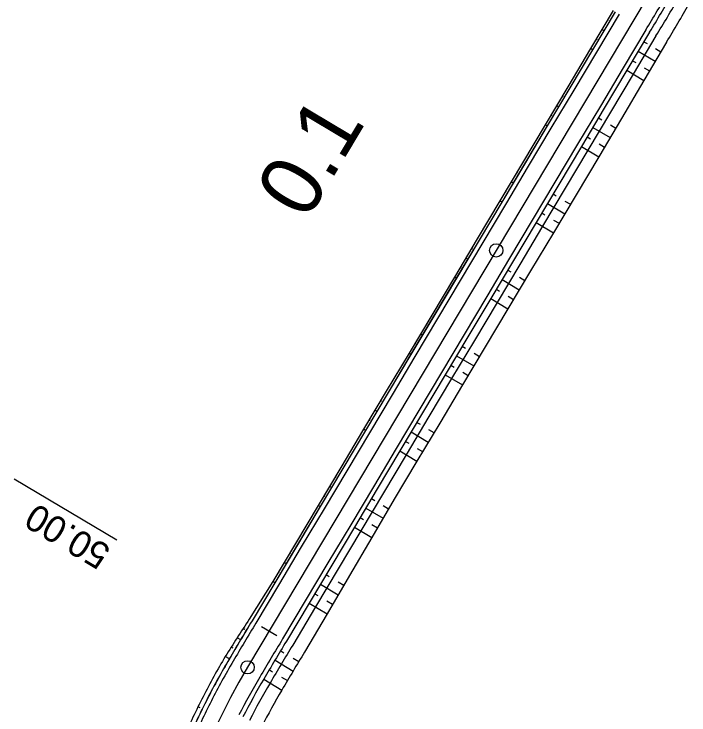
# Model space of a CAD drawing. Extents: x -481645 to -478728, y -1113199 to -1110710.
# Drawn here: x -479546.1 to -479469.9, y -1112507.3 to -1112428.2 of the extents above; entities that cross this region are included whole.
import ezdxf

# ---------------------------------------------------------------- set-up
doc = ezdxf.new("R2010")
doc.units = 0
for name, color, linetype in [('CP14_HRANA_TELESO', 7, 'Continuous'), ('CP14_OSA', 7, 'Continuous'), ('CP14_PRIKOP', 7, 'Continuous'), ('CP1_HATCH_SLOPE_L', 7, 'Continuous'), ('CP1_HATCH_SLOPE_R', 7, 'Continuous'), ('CP1_HLBODY', 7, 'Continuous'), ('CP1_HRANA_TELESO', 7, 'Continuous'), ('CP1_OSA', 7, 'Continuous'), ('CP1_STANICENI', 7, 'Continuous'), ('CP1_VOZOVKA', 7, 'Continuous'), ('CP1_ZPEVKRAJ', 7, 'Continuous')]:
    doc.layers.add(name, color=color, linetype=linetype)

msp = doc.modelspace()

# ---------------------------------------------------------------- linework, layer by layer
at = {"layer": 'CP14_HRANA_TELESO'}
for p, q in [((-479475.03, -1112431.371), (-479474.67, -1112431.586)), ((-479475.67, -1112432.445), (-479473.754, -1112433.587)), ((-479473.715, -1112432.154), (-479473.12, -1112432.509)), ((-479476.31, -1112433.519), (-479475.95, -1112433.734)), ((-479476.95, -1112434.593), (-479475.022, -1112435.741)), ((-479474.989, -1112434.306), (-479474.388, -1112434.664)), ((-479480.149, -1112439.962), (-479479.79, -1112440.176)), ((-479480.789, -1112441.036), (-479478.833, -1112442.201)), ((-479478.813, -1112440.758), (-479478.196, -1112441.126)), ((-479481.429, -1112442.109), (-479481.069, -1112442.324)), ((-479482.069, -1112443.183), (-479480.108, -1112444.352)), ((-479480.09, -1112442.908), (-479479.47, -1112443.277)), ((-479485.268, -1112448.552), (-479484.908, -1112448.766)), ((-479485.908, -1112449.626), (-479483.955, -1112450.79)), ((-479483.931, -1112449.349), (-479483.314, -1112449.717)), ((-479486.548, -1112450.7), (-479486.188, -1112450.914)), ((-479485.212, -1112451.496), (-479484.596, -1112451.863)), ((-479487.188, -1112451.774), (-479485.237, -1112452.936)), ((-479490.387, -1112457.143), (-479490.027, -1112457.357)), ((-479491.027, -1112458.217), (-479489.084, -1112459.375)), ((-479489.056, -1112457.936), (-479488.443, -1112458.301)), ((-479491.667, -1112459.29), (-479491.307, -1112459.504)), ((-479490.336, -1112460.084), (-479489.725, -1112460.448)), ((-479492.307, -1112460.364), (-479490.366, -1112461.521)), ((-479495.506, -1112465.733), (-479495.146, -1112465.948)), ((-479494.179, -1112466.524), (-479493.571, -1112466.886)), ((-479496.146, -1112466.807), (-479494.212, -1112467.959)), ((-479496.786, -1112467.881), (-479496.426, -1112468.096)), ((-479495.46, -1112468.671), (-479494.853, -1112469.032)), ((-479497.426, -1112468.955), (-479495.494, -1112470.106)), ((-479500.625, -1112474.324), (-479500.266, -1112474.538)), ((-479499.303, -1112475.112), (-479498.7, -1112475.471)), ((-479501.265, -1112475.397), (-479499.341, -1112476.544)), ((-479501.905, -1112476.471), (-479501.545, -1112476.686)), ((-479502.545, -1112477.545), (-479500.624, -1112478.69)), ((-479500.584, -1112477.258), (-479499.983, -1112477.617)), ((-479505.744, -1112482.914), (-479505.384, -1112483.128)), ((-479504.418, -1112483.704), (-479503.811, -1112484.066)), ((-479506.384, -1112483.988), (-479504.443, -1112485.145)), ((-479507.024, -1112485.062), (-479506.664, -1112485.276)), ((-479507.664, -1112486.135), (-479505.706, -1112487.302)), ((-479505.69, -1112485.856), (-479505.075, -1112486.223)), ((-479510.863, -1112491.505), (-479510.504, -1112491.719)), ((-479511.503, -1112492.578), (-479509.498, -1112493.773)), ((-479509.505, -1112492.314), (-479508.867, -1112492.694)), ((-479512.143, -1112493.652), (-479511.783, -1112493.866)), ((-479512.783, -1112494.726), (-479510.762, -1112495.93)), ((-479510.776, -1112494.466), (-479510.13, -1112494.852)), ((-479515.982, -1112500.095), (-479515.622, -1112500.31)), ((-479516.622, -1112501.169), (-479514.571, -1112502.391)), ((-479514.596, -1112500.921), (-479513.93, -1112501.318)), ((-479517.262, -1112502.243), (-479516.902, -1112502.457)), ((-479517.898, -1112503.311), (-479515.847, -1112504.525)), ((-479515.877, -1112503.068), (-479515.213, -1112503.464))]:
    msp.add_line(p, q, dxfattribs=at)
at = {"layer": 'CP14_OSA'}
msp.add_circle((-479491.68, -1112454.917), 0.75, dxfattribs=at)
at = {"layer": 'CP14_PRIKOP'}
for p, q in [((-479479.012, -1112428.999), (-479479.119, -1112428.935)), ((-479478.896, -1112429.068), (-479478.9, -1112429.066)), ((-479479.536, -1112430.142), (-479479.758, -1112430.009)), ((-479480.291, -1112431.146), (-479480.398, -1112431.083)), ((-479480.176, -1112431.215), (-479480.18, -1112431.212)), ((-479480.816, -1112432.289), (-479481.037, -1112432.157)), ((-479484.132, -1112437.588), (-479484.24, -1112437.524)), ((-479484.015, -1112437.658), (-479484.02, -1112437.656)), ((-479484.655, -1112438.732), (-479484.88, -1112438.598)), ((-479485.412, -1112439.736), (-479485.52, -1112439.672)), ((-479485.295, -1112439.806), (-479485.299, -1112439.804)), ((-479485.935, -1112440.88), (-479486.16, -1112440.745)), ((-479489.25, -1112446.18), (-479489.356, -1112446.116)), ((-479489.134, -1112446.249), (-479489.138, -1112446.246)), ((-479489.774, -1112447.323), (-479489.995, -1112447.19)), ((-479490.528, -1112448.328), (-479490.635, -1112448.264)), ((-479490.414, -1112448.396), (-479490.418, -1112448.394)), ((-479491.054, -1112449.47), (-479491.274, -1112449.338)), ((-479494.368, -1112454.77), (-479494.476, -1112454.706)), ((-479494.253, -1112454.839), (-479494.257, -1112454.836)), ((-479494.893, -1112455.913), (-479495.117, -1112455.78)), ((-479495.649, -1112456.918), (-479495.757, -1112456.853)), ((-479495.533, -1112456.987), (-479495.537, -1112456.984)), ((-479496.173, -1112458.061), (-479496.397, -1112457.927)), ((-479499.488, -1112463.36), (-479499.596, -1112463.296)), ((-479499.372, -1112463.43), (-479499.376, -1112463.427)), ((-479500.012, -1112464.503), (-479500.236, -1112464.37)), ((-479500.767, -1112465.508), (-479500.875, -1112465.444)), ((-479500.652, -1112465.577), (-479500.656, -1112465.574)), ((-479501.292, -1112466.651), (-479501.515, -1112466.518)), ((-479504.606, -1112471.952), (-479504.712, -1112471.888)), ((-479504.491, -1112472.02), (-479504.495, -1112472.018)), ((-479505.131, -1112473.094), (-479505.352, -1112472.962)), ((-479505.885, -1112474.1), (-479505.991, -1112474.036)), ((-479505.771, -1112474.168), (-479505.775, -1112474.166)), ((-479506.411, -1112475.241), (-479506.631, -1112475.11)), ((-479509.724, -1112480.542), (-479509.829, -1112480.48)), ((-479509.61, -1112480.611), (-479509.614, -1112480.608)), ((-479510.25, -1112481.684), (-479510.468, -1112481.554)), ((-479511.003, -1112482.69), (-479511.108, -1112482.628)), ((-479510.89, -1112482.758), (-479510.894, -1112482.756)), ((-479511.529, -1112483.832), (-479511.747, -1112483.702)), ((-479514.844, -1112489.132), (-479514.95, -1112489.069)), ((-479514.729, -1112489.201), (-479514.733, -1112489.198)), ((-479515.369, -1112490.275), (-479515.594, -1112490.14)), ((-479516.128, -1112491.277), (-479516.239, -1112491.211)), ((-479516.009, -1112491.349), (-479516.013, -1112491.346)), ((-479516.648, -1112492.422), (-479516.884, -1112492.282)), ((-479520.031, -1112497.682), (-479520.206, -1112497.578)), ((-479519.848, -1112497.791), (-479519.852, -1112497.788)), ((-479520.488, -1112498.865), (-479520.881, -1112498.631)), ((-479521.346, -1112499.808), (-479521.557, -1112499.683)), ((-479521.128, -1112499.939), (-479521.132, -1112499.936)), ((-479521.771, -1112501.019), (-479522.236, -1112500.744)), ((-479525.072, -1112506.548), (-479525.312, -1112506.431)), ((-479524.824, -1112506.671), (-479524.828, -1112506.668))]:
    msp.add_line(p, q, dxfattribs=at)
at = {"layer": 'CP1_HATCH_SLOPE_L'}
for p, q in [((-479534.456, -1112487.631), (-479546.053, -1112480.721)), ((-479518.134, -1112497.358), (-479516.416, -1112498.381))]:
    msp.add_line(p, q, dxfattribs=at)
at = {"layer": 'CP1_HATCH_SLOPE_R'}
msp.add_circle((-479519.714, -1112501.962), 0.75, dxfattribs=at)
at = {"layer": 'CP1_HLBODY'}
for p, q in [((-479477.827, -1112428.25), (-479480.386, -1112432.545)), ((-479474.82, -1112430.042), (-479477.379, -1112434.337)), ((-479480.386, -1112432.545), (-479482.946, -1112436.84)), ((-479477.379, -1112434.337), (-479479.939, -1112438.632)), ((-479482.946, -1112436.84), (-479485.505, -1112441.136)), ((-479479.939, -1112438.632), (-479482.498, -1112442.927)), ((-479485.505, -1112441.136), (-479488.065, -1112445.431)), ((-479482.498, -1112442.927), (-479485.058, -1112447.222)), ((-479488.065, -1112445.431), (-479490.624, -1112449.726)), ((-479485.058, -1112447.222), (-479487.617, -1112451.518)), ((-479490.624, -1112449.726), (-479493.184, -1112454.021)), ((-479487.617, -1112451.518), (-479490.177, -1112455.813)), ((-479493.184, -1112454.021), (-479495.743, -1112458.317)), ((-479490.177, -1112455.813), (-479492.736, -1112460.108)), ((-479495.743, -1112458.317), (-479498.302, -1112462.612)), ((-479492.736, -1112460.108), (-479495.296, -1112464.403)), ((-479498.302, -1112462.612), (-479500.862, -1112466.907)), ((-479495.296, -1112464.403), (-479497.855, -1112468.699)), ((-479500.862, -1112466.907), (-479503.421, -1112471.202)), ((-479497.855, -1112468.699), (-479500.415, -1112472.994)), ((-479503.421, -1112471.202), (-479505.981, -1112475.497)), ((-479500.415, -1112472.994), (-479502.974, -1112477.289)), ((-479505.981, -1112475.497), (-479508.54, -1112479.793)), ((-479502.974, -1112477.289), (-479505.534, -1112481.584)), ((-479508.54, -1112479.793), (-479511.1, -1112484.088)), ((-479505.534, -1112481.584), (-479508.093, -1112485.88)), ((-479511.1, -1112484.088), (-479513.659, -1112488.383)), ((-479508.093, -1112485.88), (-479510.653, -1112490.175)), ((-479513.659, -1112488.383), (-479516.219, -1112492.678)), ((-479510.653, -1112490.175), (-479513.212, -1112494.47)), ((-479516.219, -1112492.678), (-479518.778, -1112496.974)), ((-479513.212, -1112494.47), (-479515.772, -1112498.765))]:
    msp.add_line(p, q, dxfattribs=at)
for centre, radius, start, end in [((-479603.141, -1112350.689), 150.875, 328.26768, 330.168), ((-479309.38, -1112624.645), 245.25, 148.62899, 149.79833), ((-479315.392, -1112621.058), 234.75, 148.60394, 149.82306), ((-479450.99, -1112542.914), 81.75, 149.37844, 152.95943), ((-479450.99, -1112542.914), 78.25, 149.37844, 152.95943), ((-479450.99, -1112542.914), 81.75, 152.95943, 156.54042)]:
    msp.add_arc(centre, radius, start, end, dxfattribs=at)
at = {"layer": 'CP1_HRANA_TELESO'}
for p, q in [((-479478.479, -1112427.861), (-479481.037, -1112432.157)), ((-479472.486, -1112431.432), (-479475.022, -1112435.741)), ((-479481.037, -1112432.157), (-479483.6, -1112436.451)), ((-479483.6, -1112436.451), (-479486.16, -1112440.745)), ((-479475.022, -1112435.741), (-479477.559, -1112440.05)), ((-479477.559, -1112440.05), (-479480.107, -1112444.352)), ((-479486.16, -1112440.745), (-479488.717, -1112445.042)), ((-479480.107, -1112444.352), (-479482.673, -1112448.643)), ((-479488.717, -1112445.042), (-479491.274, -1112449.338)), ((-479482.673, -1112448.643), (-479485.237, -1112452.936)), ((-479491.274, -1112449.338), (-479493.836, -1112453.632)), ((-479485.237, -1112452.936), (-479487.802, -1112457.228)), ((-479493.836, -1112453.632), (-479496.397, -1112457.927)), ((-479487.802, -1112457.228), (-479490.366, -1112461.521)), ((-479496.397, -1112457.927), (-479498.957, -1112462.222)), ((-479490.366, -1112461.521), (-479492.93, -1112465.813)), ((-479498.957, -1112462.222), (-479501.515, -1112466.518)), ((-479501.515, -1112466.518), (-479504.073, -1112470.814)), ((-479492.93, -1112465.813), (-479495.494, -1112470.106)), ((-479495.494, -1112470.106), (-479498.058, -1112474.398)), ((-479504.073, -1112470.814), (-479506.631, -1112475.11)), ((-479498.058, -1112474.398), (-479500.624, -1112478.69)), ((-479506.631, -1112475.11), (-479509.189, -1112479.406)), ((-479500.624, -1112478.69), (-479503.179, -1112482.987)), ((-479509.189, -1112479.406), (-479511.747, -1112483.702)), ((-479503.179, -1112482.987), (-479505.706, -1112487.302)), ((-479511.747, -1112483.702), (-479514.305, -1112487.999)), ((-479505.706, -1112487.302), (-479508.235, -1112491.616)), ((-479514.305, -1112487.999), (-479516.884, -1112492.282)), ((-479508.235, -1112491.616), (-479510.762, -1112495.93)), ((-479516.884, -1112492.282), (-479519.531, -1112496.525)), ((-479510.762, -1112495.93), (-479513.288, -1112500.245))]:
    msp.add_line(p, q, dxfattribs=at)
for centre, radius, start, end in [((-479602.418, -1112352.133), 152.219, 328.60374, 330.48953), ((-479311.798, -1112632.669), 248.371, 146.75999, 147.91596), ((-479320.518, -1112618.4), 226.099, 148.49464, 149.75825), ((-479451.013, -1112542.955), 82.792, 149.34614, 152.92713), ((-479451.002, -1112542.939), 82.794, 152.94056, 156.52155), ((-479451.06, -1112543.04), 75.371, 149.26903, 152.85003)]:
    msp.add_arc(centre, radius, start, end, dxfattribs=at)
at = {"layer": 'CP1_OSA'}
msp.add_line((-479474.099, -1112425.413), (-479519.714, -1112501.962), dxfattribs=at)
msp.add_arc((-479450.99, -1112542.914), 80, 149.2096, 193.42692, dxfattribs=at)
at = {"layer": 'CP1_STANICENI'}
for p, q in [((-479477.827, -1112428.25), (-479480.386, -1112432.545)), ((-479474.82, -1112430.042), (-479477.379, -1112434.337)), ((-479480.386, -1112432.545), (-479482.946, -1112436.84)), ((-479477.379, -1112434.337), (-479479.939, -1112438.632)), ((-479482.946, -1112436.84), (-479485.505, -1112441.136)), ((-479479.939, -1112438.632), (-479482.498, -1112442.927)), ((-479485.505, -1112441.136), (-479488.065, -1112445.431)), ((-479482.498, -1112442.927), (-479485.058, -1112447.222)), ((-479488.065, -1112445.431), (-479490.624, -1112449.726)), ((-479485.058, -1112447.222), (-479487.617, -1112451.518)), ((-479490.624, -1112449.726), (-479493.184, -1112454.021)), ((-479487.617, -1112451.518), (-479490.177, -1112455.813)), ((-479493.184, -1112454.021), (-479495.743, -1112458.317)), ((-479490.177, -1112455.813), (-479492.736, -1112460.108)), ((-479495.743, -1112458.317), (-479498.302, -1112462.612)), ((-479492.736, -1112460.108), (-479495.296, -1112464.403)), ((-479498.302, -1112462.612), (-479500.862, -1112466.907)), ((-479495.296, -1112464.403), (-479497.855, -1112468.699)), ((-479500.862, -1112466.907), (-479503.421, -1112471.202)), ((-479497.855, -1112468.699), (-479500.415, -1112472.994)), ((-479503.421, -1112471.202), (-479505.981, -1112475.497)), ((-479500.415, -1112472.994), (-479502.974, -1112477.289)), ((-479505.981, -1112475.497), (-479508.54, -1112479.793)), ((-479502.974, -1112477.289), (-479505.534, -1112481.584)), ((-479508.54, -1112479.793), (-479511.1, -1112484.088)), ((-479505.534, -1112481.584), (-479508.093, -1112485.88)), ((-479511.1, -1112484.088), (-479513.659, -1112488.383)), ((-479508.093, -1112485.88), (-479510.653, -1112490.175)), ((-479513.659, -1112488.383), (-479516.219, -1112492.678)), ((-479510.653, -1112490.175), (-479513.212, -1112494.47)), ((-479516.219, -1112492.678), (-479518.778, -1112496.974)), ((-479513.212, -1112494.47), (-479515.772, -1112498.765))]:
    msp.add_line(p, q, dxfattribs=at)
for centre, radius, start, end in [((-479603.141, -1112350.689), 150.875, 328.26768, 330.168), ((-479309.38, -1112624.645), 245.25, 148.62899, 149.79833), ((-479315.392, -1112621.058), 234.75, 148.60394, 149.82306), ((-479450.99, -1112542.914), 81.75, 149.37844, 152.95943), ((-479450.99, -1112542.914), 78.25, 149.37844, 152.95943), ((-479450.99, -1112542.914), 81.75, 152.95943, 156.54042)]:
    msp.add_arc(centre, radius, start, end, dxfattribs=at)
at = {"layer": 'CP1_VOZOVKA'}
for p, q in [((-479478.256, -1112427.994), (-479480.816, -1112432.289)), ((-479474.39, -1112430.298), (-479476.95, -1112434.593)), ((-479480.816, -1112432.289), (-479483.375, -1112436.584)), ((-479476.95, -1112434.593), (-479479.509, -1112438.888)), ((-479483.375, -1112436.584), (-479485.935, -1112440.88)), ((-479479.509, -1112438.888), (-479482.069, -1112443.183)), ((-479485.935, -1112440.88), (-479488.494, -1112445.175)), ((-479482.069, -1112443.183), (-479484.628, -1112447.478)), ((-479488.494, -1112445.175), (-479491.054, -1112449.47)), ((-479484.628, -1112447.478), (-479487.188, -1112451.774)), ((-479491.054, -1112449.47), (-479493.613, -1112453.765)), ((-479487.188, -1112451.774), (-479489.747, -1112456.069)), ((-479493.613, -1112453.765), (-479496.173, -1112458.061)), ((-479489.747, -1112456.069), (-479492.307, -1112460.364)), ((-479496.173, -1112458.061), (-479498.732, -1112462.356)), ((-479492.307, -1112460.364), (-479494.866, -1112464.659)), ((-479498.732, -1112462.356), (-479501.292, -1112466.651)), ((-479494.866, -1112464.659), (-479497.426, -1112468.955)), ((-479501.292, -1112466.651), (-479503.851, -1112470.946)), ((-479497.426, -1112468.955), (-479499.985, -1112473.25)), ((-479503.851, -1112470.946), (-479506.411, -1112475.241)), ((-479499.985, -1112473.25), (-479502.545, -1112477.545)), ((-479506.411, -1112475.241), (-479508.97, -1112479.537)), ((-479502.545, -1112477.545), (-479505.104, -1112481.84)), ((-479508.97, -1112479.537), (-479511.529, -1112483.832)), ((-479505.104, -1112481.84), (-479507.664, -1112486.135)), ((-479511.529, -1112483.832), (-479514.089, -1112488.127)), ((-479507.664, -1112486.135), (-479510.223, -1112490.431)), ((-479514.089, -1112488.127), (-479516.648, -1112492.422)), ((-479510.223, -1112490.431), (-479512.783, -1112494.726)), ((-479516.648, -1112492.422), (-479519.208, -1112496.718)), ((-479512.783, -1112494.726), (-479515.342, -1112499.021))]:
    msp.add_line(p, q, dxfattribs=at)
for centre, radius, start, end in [((-479602.926, -1112350.816), 151.125, 328.26905, 330.16664), ((-479308.522, -1112625.158), 246.75, 148.6324, 149.79497), ((-479316.251, -1112620.546), 233.25, 148.60017, 149.82677), ((-479450.99, -1112542.914), 82.25, 149.37844, 152.95943), ((-479450.99, -1112542.914), 77.75, 149.37844, 152.95943), ((-479450.99, -1112542.914), 82.25, 152.95943, 156.54042)]:
    msp.add_arc(centre, radius, start, end, dxfattribs=at)
at = {"layer": 'CP1_ZPEVKRAJ'}
for p, q in [((-479478.265, -1112427.989), (-479480.824, -1112432.284)), ((-479473.671, -1112430.726), (-479476.23, -1112435.022)), ((-479480.824, -1112432.284), (-479483.384, -1112436.579)), ((-479476.23, -1112435.022), (-479478.79, -1112439.317)), ((-479483.384, -1112436.579), (-479485.943, -1112440.875)), ((-479478.79, -1112439.317), (-479481.349, -1112443.612)), ((-479485.943, -1112440.875), (-479488.503, -1112445.17)), ((-479481.349, -1112443.612), (-479483.909, -1112447.907)), ((-479488.503, -1112445.17), (-479491.062, -1112449.465)), ((-479483.909, -1112447.907), (-479486.468, -1112452.202)), ((-479491.062, -1112449.465), (-479493.622, -1112453.76)), ((-479486.468, -1112452.202), (-479489.028, -1112456.498)), ((-479493.622, -1112453.76), (-479496.181, -1112458.055)), ((-479489.028, -1112456.498), (-479491.587, -1112460.793)), ((-479496.181, -1112458.055), (-479498.741, -1112462.351)), ((-479491.587, -1112460.793), (-479494.147, -1112465.088)), ((-479498.741, -1112462.351), (-479501.3, -1112466.646)), ((-479494.147, -1112465.088), (-479496.706, -1112469.383)), ((-479501.3, -1112466.646), (-479503.86, -1112470.941)), ((-479496.706, -1112469.383), (-479499.266, -1112473.679)), ((-479503.86, -1112470.941), (-479506.419, -1112475.236)), ((-479499.266, -1112473.679), (-479501.825, -1112477.974)), ((-479506.419, -1112475.236), (-479508.979, -1112479.532)), ((-479501.825, -1112477.974), (-479504.385, -1112482.269)), ((-479508.979, -1112479.532), (-479511.538, -1112483.827)), ((-479504.385, -1112482.269), (-479506.944, -1112486.564)), ((-479511.538, -1112483.827), (-479514.098, -1112488.122)), ((-479506.944, -1112486.564), (-479509.504, -1112490.86)), ((-479514.098, -1112488.122), (-479516.657, -1112492.417)), ((-479509.504, -1112490.86), (-479512.063, -1112495.155)), ((-479516.657, -1112492.417), (-479519.217, -1112496.713)), ((-479512.063, -1112495.155), (-479514.623, -1112499.45))]:
    msp.add_line(p, q, dxfattribs=at)
for centre, radius, start, end in [((-479602.566, -1112351.03), 151.544, 328.27135, 330.16439), ((-479308.504, -1112625.168), 246.78, 148.63247, 149.7949), ((-479317.69, -1112619.688), 230.737, 148.59376, 149.83311), ((-479450.99, -1112542.914), 82.26, 149.37844, 152.95943), ((-479450.99, -1112542.914), 76.912, 149.37844, 152.95943), ((-479450.99, -1112542.914), 82.26, 152.95943, 156.54042)]:
    msp.add_arc(centre, radius, start, end, dxfattribs=at)

# ---------------------------------------------------------------- texts
at = {"layer": 'CP14_OSA'}
msp.add_text('0.1', height=7, rotation=59.16397, dxfattribs=at).set_placement((-479513.047, -1112451.691))
at = {"layer": 'CP1_HATCH_SLOPE_L'}
msp.add_text('50.00', height=3, rotation=149.2096, dxfattribs=at).set_placement((-479534.967, -1112488.491))

doc.saveas('drawing.dxf')
